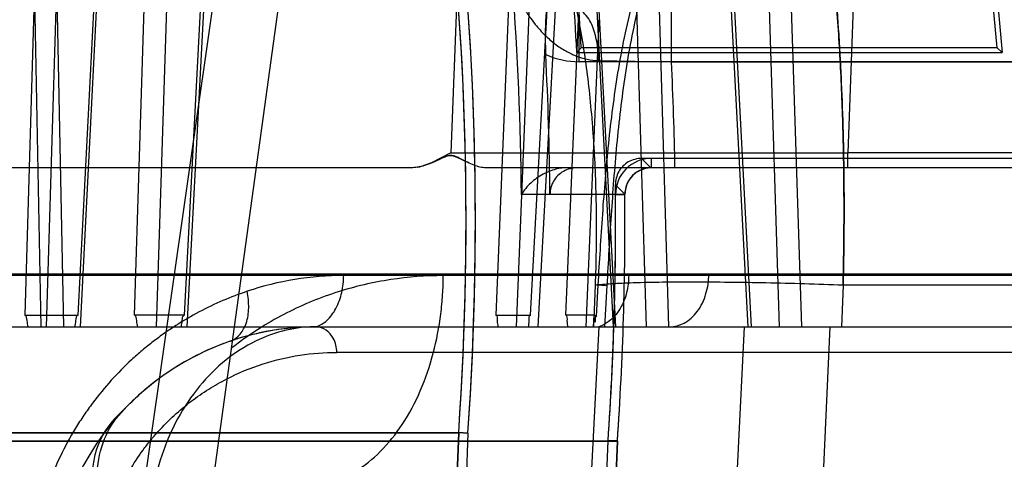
# Model space of a CAD drawing. Header units: millimetres. Extents: x 0 to 297, y 0 to 210.
# Tile 406 of 499: x 240.7682 to 240.8983, y 159.979 to 160.037. Entities that reach past the tile are written whole.
import ezdxf

# ---------------------------------------------------------------- set-up
doc = ezdxf.new("R2010")
doc.units = ezdxf.units.MM
doc.header["$LTSCALE"] = 16.335
doc.layers.get('0').update_dxf_attribs({"linetype": 'CONTINUOUS'})
for name, color, linetype in [('AXES_REF', 7, 'CONTINUOUS'), ('INTFCLR_1', 7, 'CONTINUOUS'), ('INTFCLR_144815', 7, 'CONTINUOUS'), ('INTFCLR_72935', 7, 'CONTINUOUS')]:
    doc.layers.add(name, color=color, linetype=linetype)

msp = doc.modelspace()

# ---------------------------------------------------------------- linework, layer by layer
at = {"color": 7, "linetype": 'Continuous'}
for centre, radius in [((241.4889109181, 154.7114647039), 6.787079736), ((241.4889109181, 154.7114647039), 6.7865), ((241.4889109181, 154.7114647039), 6.743039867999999), ((241.4889109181, 160.5200647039), 0.5985)]:
    msp.add_circle(centre, radius, dxfattribs=at)
for radius, start, end in [(6.72, 278.2771290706, 261.7228709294), (6.874, 113.0826918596, 346.8308908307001)]:
    msp.add_arc((241.4889109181, 154.7114647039), radius, start, end, dxfattribs=at)
at = {"layer": 'AXES_REF', "color": 9, "linetype": 'Continuous'}
msp.add_arc((241.4889109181, 154.7114647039), 6.191158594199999, 94.4118118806, 85.5881881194, dxfattribs=at)
at = {"layer": 'INTFCLR_1', "color": 6, "linetype": 'Continuous'}
for p, q in [((240.8973091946, 160.0333114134), (240.8946353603, 160.0617588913)), ((240.8952205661, 160.0620771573), (240.8979818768, 160.0326989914)), ((240.8417755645, 160.032698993), (240.8423558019, 160.0333114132)), ((240.8417755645, 160.0326989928), (240.8979818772, 160.0326989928)), ((240.8973091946, 160.0333114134), (240.8423558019, 160.0333114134)), ((240.8979818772, 160.0326989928), (240.8973091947, 160.0333114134)), ((240.9133594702, 160.0186989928), (240.8516191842, 160.0186989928)), ((240.9147152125, 160.0174647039), (240.8516191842, 160.0174647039)), ((240.8481193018, 160.0139360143), (240.8382246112, 160.0139360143)), ((240.8261591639, 159.98247797), (240.023271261, 159.98247797)), ((240.8261591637, 159.9824779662), (240.8162839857, 159.7240051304)), ((240.8273918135, 159.9824114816), (240.8175173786, 159.7239580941)), ((240.8261595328, 159.982487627), (240.8273914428, 159.9824017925)), ((240.8471314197, 159.9813507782), (240.0022990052, 159.9813507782)), ((240.809567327, 159.0304783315), (240.8458987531, 159.9814167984)), ((240.810801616, 159.0304547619), (240.8471314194, 159.9813507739)), ((240.8471336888, 159.9813837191), (240.8458964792, 159.9813838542))]:
    msp.add_line(p, q, dxfattribs=at)
at = {"layer": 'INTFCLR_1', "color": 9, "linetype": 'Continuous'}
for p, q in [((240.8421011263, 160.0314647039), (240.8421011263, 160.0384647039)), ((240.9147152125, 160.0314647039), (240.8421011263, 160.0314647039)), ((240.8516191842, 160.0174647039), (240.8516191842, 160.0186989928)), ((240.8516191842, 160.0174647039), (240.8418075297, 160.0174647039)), ((240.8468850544, 160.0139258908), (240.8481193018, 160.0139360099))]:
    msp.add_line(p, q, dxfattribs=at)
at = {"layer": 'INTFCLR_1', "color": 6, "linetype": 'Continuous'}
for centre, radius, start, end in [((240.4247152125, 160.0104647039), 0.4176526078, 3.0516590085, 7.6294468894), ((240.4247152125, 160.0104647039), 0.4182650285, 3.1312009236, 7.6294436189), ((240.4247152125, 160.0104647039), 0.402418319, 356.013443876, 7.6295226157), ((240.4247152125, 160.0104647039), 0.4036526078, 356.0148208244, 7.629522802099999), ((240.4247152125, 160.0104647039), 0.4135239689, 0.4844981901, 3.0422099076), ((240.8516191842, 160.0139647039), 0.0047342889, 89.9999982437, 180.4697368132), ((240.8516191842, 160.0139647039), 0.0035, 90.0000000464, 180.4697327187), ((240.4247152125, 160.0104647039), 0.4221840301, 356.0547102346, 0.4697326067), ((240.4247152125, 160.0104647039), 0.423418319, 356.0617423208, 0.4697326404)]:
    msp.add_arc(centre, radius, start, end, dxfattribs=at)
at = {"layer": 'INTFCLR_1', "color": 9, "linetype": 'Continuous'}
msp.add_arc((240.8420979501, 160.042361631), 0.0108968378, 245.9464141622, 270.0167003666, dxfattribs=at)
at = {"layer": 'INTFCLR_1', "color": 6, "linetype": 'Continuous'}
for points, knots in [([(240.8382509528, 160.0417064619), (240.8380895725, 160.0409247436), (240.8378241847, 160.039366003), (240.8376281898, 160.0370152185), (240.8375732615, 160.0347001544), (240.8376162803, 160.0331661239), (240.837656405, 160.0324111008)], [0, 0, 0, 0, 0.2564157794, 0.5072612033, 0.7571129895, 1, 1, 1, 1]), ([(240.8418075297, 160.0174647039), (240.8411839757, 160.0174647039), (240.8399219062, 160.0171342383), (240.8385580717, 160.0157911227), (240.8382217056, 160.014557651), (240.838224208, 160.013961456)], [0, 0, 0, 0, 0.3399642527, 0.6749491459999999, 1, 1, 1, 1])]:
    msp.add_open_spline(points, degree=3, knots=knots, dxfattribs=at)
at = {"layer": 'INTFCLR_144815', "color": 9, "linetype": 'Continuous'}
for p, q in [((240.8665299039, 160.5483959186), (240.7395885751, 159.660842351)), ((240.743396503, 159.6114791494), (240.807693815, 160.0774146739)), ((240.7709098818, 160.0682964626), (240.7688281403, 159.9979918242)), ((240.7695555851, 160.0682232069), (240.7709569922, 159.9964647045)), ((240.7717196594, 159.9964647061), (240.7738408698, 160.0682232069)), ((240.7725255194, 160.0682964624), (240.77392451, 159.9964647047)), ((240.7758750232, 159.9979918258), (240.7794944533, 160.0682964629)), ((240.7798226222, 160.0682232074), (240.7761249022, 159.9964647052)), ((240.7833173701, 159.9979918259), (240.7855667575, 160.0682964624)), ((240.7884786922, 160.0682232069), (240.7861861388, 159.9964647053)), ((240.7935847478, 160.0682964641), (240.7898991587, 159.9979918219)), ((240.7903006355, 159.9964647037), (240.7940656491, 160.0682232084)), ((240.8428477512, 160.0682232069), (240.8465699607, 159.9964647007)), ((240.843139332, 160.0682964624), (240.8468685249, 159.996464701)), ((240.8509752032, 159.9964647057), (240.8488295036, 160.0682232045)), ((240.8539419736, 159.9964647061), (240.851797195, 160.0682964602)), ((240.8644002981, 159.9964647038), (240.8606085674, 160.0682232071)), ((240.8648524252, 159.9964647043), (240.8610538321, 160.0682964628)), ((240.8662084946, 160.068223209), (240.8685253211, 159.996464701)), ((240.8691532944, 160.0682964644), (240.871469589, 159.9964647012)), ((240.8335828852, 160.0594177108), (240.8310891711, 159.997991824)), ((240.8337892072, 159.9964647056), (240.8363398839, 160.0593444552)), ((240.8356436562, 159.9979918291), (240.8384855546, 160.0499122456)), ((240.8395594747, 160.0498389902), (240.8366363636, 159.9964647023)), ((240.8260316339, 160.0428609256), (240.8251448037, 160.0194547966)), ((240.8784278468, 160.0428609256), (240.8775754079, 160.0194547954)), ((240.8403221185, 159.9979918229), (240.841983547, 160.0370939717)), ((240.8446831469, 160.0370207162), (240.8429611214, 159.9964647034)), ((240.825144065, 160.0194547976), (240.877575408, 160.0194547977)), ((240.877575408, 160.0174647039), (240.877575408, 160.0194547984)), ((240.9146766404, 160.0194547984), (240.877575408, 160.0194547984)), ((240.9839355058, 160.0174647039), (240.8297583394, 160.0174647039)), ((241.0147345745, 160.0034036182), (240.6630775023, 160.003403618)), ((241.0357329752, 160.003220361), (240.6715488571, 160.0032203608)), ((240.8486261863, 160.0032449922), (240.8592129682, 160.0034036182)), ((240.8443564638, 159.9978231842), (240.8445971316, 160.0019989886)), ((240.8443898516, 160.002006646), (240.8457861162, 160.0019233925)), ((240.8454784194, 159.9964647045), (240.8457861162, 160.0019233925)), ((240.8769544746, 160.0019598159), (240.8767542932, 159.9964647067)), ((240.9094374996, 160.0019599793), (240.8769544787, 160.0019599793)), ((239.8751081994, 159.9964647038), (241.007734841, 159.996464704)), ((240.8446616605, 159.9964647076), (240.8435830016, 159.9754747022)), ((240.9537091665, 159.9930868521), (240.8100646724, 159.9930868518))]:
    msp.add_line(p, q, dxfattribs=at)
at = {"layer": 'INTFCLR_144815', "color": 6, "linetype": 'Continuous'}
for p, q in [((240.8251448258, 160.0194547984), (240.82255932, 160.0181191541)), ((240.8251448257, 160.0194547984), (240.8225594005, 160.018118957)), ((240.82256221, 160.0181123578), (240.8238234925, 160.0186817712)), ((240.827463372, 160.0181131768), (240.8263200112, 160.0186826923)), ((240.8198920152, 160.0174647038), (240.0806815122, 160.0174647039)), ((240.8441958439, 160.0019601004), (240.8439905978, 159.9964647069)), ((240.7688281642, 159.9979918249), (240.7758750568, 159.9979918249)), ((240.7898992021, 159.9979918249), (240.7833174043, 159.9979918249)), ((240.8310891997, 159.9979918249), (240.8356436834, 159.9979918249)), ((240.8440476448, 159.9979918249), (240.8403221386, 159.9979918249)), ((240.8439913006, 159.9964647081), (240.8440469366, 159.9979919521)), ((240.8446616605, 159.9964647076), (240.8540582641, 159.9964647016)), ((240.8638633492, 159.9964647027), (240.8628606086, 159.9754647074)), ((240.8742822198, 159.9754647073), (240.8752308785, 159.9964647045))]:
    msp.add_line(p, q, dxfattribs=at)
at = {"layer": 'INTFCLR_144815', "color": 7, "linetype": 'Continuous'}
for p, q in [((240.8238534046, 160.0186957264), (240.8229771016, 160.0182908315)), ((240.8244890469, 160.0189736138), (240.8238534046, 160.0186957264)), ((240.8256952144, 160.0189744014), (240.8262922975, 160.0186966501)), ((240.8262922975, 160.0186966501), (240.82709229, 160.0182915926)), ((240.8207731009, 160.017551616), (240.8198920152, 160.0174647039))]:
    msp.add_line(p, q, dxfattribs=at)
at = {"layer": 'INTFCLR_144815', "color": 6, "linetype": 'Continuous'}
msp.add_lwpolyline([(240.8440469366, 159.9979919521), (240.8440800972, 159.9979900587), (240.8441134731, 159.9979840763), (240.8441470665, 159.9979740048), (240.8441807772, 159.9979600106), (240.8442147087, 159.9979419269), (240.8442491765, 159.997919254), (240.8442842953, 159.9978918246), (240.8443199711, 159.9978598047), (240.8443562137, 159.9978231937)], dxfattribs=at)
at = {"layer": 'INTFCLR_144815', "color": 9, "linetype": 'Continuous'}
for centre, radius, start, end in [((240.8109691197, 159.9633528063), 0.0398921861, 90.00514370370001, 108.648061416), ((240.8073532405, 159.9614647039), 0.035, 90.0000000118, 176.0000000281)]:
    msp.add_arc(centre, radius, start, end, dxfattribs=at)
for points, knots in [([(240.9088663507, 160.001959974), (240.908802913, 160.0032512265), (240.908665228, 160.0058282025), (240.908347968, 160.0109362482), (240.9076935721, 160.0196351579), (240.9066999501, 160.029387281), (240.9055922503, 160.0377387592), (240.9049858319, 160.0417948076), (240.9046252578, 160.0440714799), (240.9037428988, 160.0494369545), (240.902104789, 160.0580178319), (240.899889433, 160.0668189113), (240.8982423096, 160.072226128), (240.897172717, 160.0754938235), (240.8953058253, 160.0806242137), (240.8924696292, 160.0869606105), (240.8896800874, 160.0914660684), (240.8882536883, 160.09333212)], [0, 0, 0, 0, 0.0409634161, 0.0817682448, 0.1621610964, 0.3173623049, 0.3922819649, 0.429081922, 0.4473061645, 0.4653182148, 0.6013741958, 0.7239826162, 0.7526347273, 0.7804673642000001, 0.8329182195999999, 0.9255775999, 1, 1, 1, 1]), ([(240.86521544, 160.0883088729), (240.8657186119, 160.0873402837), (240.8664647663, 160.0857755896), (240.8674007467, 160.0835698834), (240.8688721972, 160.0797962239), (240.8709155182, 160.073276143), (240.8724619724, 160.0663986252), (240.8734016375, 160.0612836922), (240.8740056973, 160.057684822), (240.8749708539, 160.0510458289), (240.8757989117, 160.0431946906), (240.8763203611, 160.0361136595), (240.8765679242, 160.0318863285), (240.8768864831, 160.0253581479), (240.8771382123, 160.0153780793), (240.87706406, 160.0064735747), (240.8769544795, 160.0019599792)], [0, 0, 0, 0, 0.0372726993, 0.0591480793, 0.081815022, 0.1755685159, 0.2921048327, 0.3223045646, 0.3531589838, 0.4167142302, 0.5513725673, 0.6226313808, 0.6591658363, 0.6959740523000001, 0.8458220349, 1, 1, 1, 1]), ([(240.9370065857, 160.0336917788), (240.9369134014, 160.0366309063), (240.9365797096, 160.0410434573), (240.9357474, 160.0461341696), (240.935123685, 160.0490238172), (240.9340373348, 160.0533019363), (240.9322963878, 160.0581731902), (240.9299006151, 160.0627287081), (240.9283313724, 160.0652147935), (240.9266355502, 160.0675996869), (240.9247422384, 160.0698292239), (240.9226535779, 160.0718607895), (240.920447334, 160.073737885), (240.9180605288, 160.0753794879), (240.9155188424, 160.0767362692), (240.9128927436, 160.0778884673), (240.9101424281, 160.0787240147), (240.9073242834, 160.0792099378), (240.9044730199, 160.0794584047), (240.900875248, 160.0793135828), (240.8980586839, 160.0787138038), (240.8966825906, 160.0783005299)], [0, 0, 0, 0, 0.1263176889, 0.1896567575, 0.2214533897, 0.2532710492, 0.3792700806, 0.4423517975, 0.4740328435, 0.5054936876, 0.5680123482, 0.5993182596, 0.6305764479, 0.6923759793, 0.7232559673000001, 0.7542350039, 0.8154680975, 0.8460950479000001, 0.8769616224, 0.9382797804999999, 1, 1, 1, 1]), ([(240.8966825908, 160.0783005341), (240.8975059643, 160.0761351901), (240.8986918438, 160.072655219), (240.8999319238, 160.0684555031), (240.9006669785, 160.0657686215), (240.9017868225, 160.0614551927), (240.9030097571, 160.0560481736), (240.9041981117, 160.0499024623), (240.9050424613, 160.0450489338), (240.9058000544, 160.0402221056), (240.9067766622, 160.0332462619), (240.9078192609, 160.0242625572), (240.9087900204, 160.013219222), (240.9092513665, 160.0057471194), (240.9094375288, 160.001959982)], [0, 0, 0, 0, 0.0894776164, 0.1418886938, 0.1691245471, 0.1970664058, 0.3140128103, 0.3831519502, 0.4388267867, 0.5042844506, 0.5718586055, 0.7108822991, 0.8535472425, 1, 1, 1, 1]), ([(240.8959301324, 160.0767004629), (240.8972216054, 160.0770930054), (240.8998685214, 160.0776614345), (240.9032519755, 160.0777944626), (240.905935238, 160.0775539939), (240.9085918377, 160.0770862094), (240.9111859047, 160.0762854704), (240.9136637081, 160.0751829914), (240.9160669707, 160.0738831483), (240.918326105, 160.0723128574), (240.920414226, 160.0705155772), (240.9223978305, 160.0685689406), (240.9241971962, 160.0664317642), (240.9258122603, 160.0641455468), (240.9273116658, 160.0617572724), (240.9296105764, 160.0573687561), (240.9312923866, 160.0526758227), (240.9323543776, 160.0485463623), (240.9329716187, 160.045745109), (240.9338116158, 160.0407890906), (240.934160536, 160.0364886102), (240.9342884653, 160.0336186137)], [0, 0, 0, 0, 0.0605759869, 0.1208195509, 0.1511838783, 0.1813429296, 0.2417568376, 0.2723830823, 0.3029546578, 0.364270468, 0.395354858, 0.4265274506, 0.488916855, 0.5203769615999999, 0.5521029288, 0.6154045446, 0.7423768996, 0.7745526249, 0.8067629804, 0.8710742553, 1, 1, 1, 1]), ([(240.8445971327, 160.0019989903), (240.8447769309, 160.0051063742), (240.8451587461, 160.0113306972), (240.8459186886, 160.0206786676), (240.8470959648, 160.03004929), (240.8486826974, 160.0378319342), (240.8502768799, 160.0432084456), (240.8513635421, 160.0462749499), (240.8525781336, 160.0493262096), (240.8543368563, 160.0530456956), (240.8564566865, 160.0565758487), (240.858383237, 160.0592382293), (240.8604560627, 160.0617586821), (240.8627639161, 160.0640596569), (240.8653080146, 160.0660744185), (240.868006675, 160.0678761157), (240.8702037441, 160.0689637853), (240.8717181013, 160.0695374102)], [0, 0, 0, 0, 0.1216132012, 0.243647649, 0.3663864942, 0.4904425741, 0.5534431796, 0.5853358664, 0.6175277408, 0.68173217, 0.7458615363, 0.7780820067, 0.8100580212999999, 0.8733073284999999, 0.9049126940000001, 0.9367292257, 1, 1, 1, 1]), ([(240.8769544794, 160.0019599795), (240.8770321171, 160.0051544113), (240.877094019, 160.0099338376), (240.8770646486, 160.0162737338), (240.8769614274, 160.0224637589), (240.8766975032, 160.0300163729), (240.8762417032, 160.0374384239), (240.8758165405, 160.0425203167), (240.875545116, 160.045361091), (240.8751207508, 160.0494525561), (240.8743903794, 160.0553304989), (240.8731927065, 160.0626936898), (240.8722276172, 160.0673560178), (240.8717181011, 160.0695374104)], [0, 0, 0, 0, 0.1410920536, 0.2110289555, 0.2799367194, 0.4144452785, 0.5446820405, 0.6082294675, 0.6396124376, 0.6706863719, 0.7898572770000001, 0.9010878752, 1, 1, 1, 1]), ([(240.8457861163, 160.0019233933), (240.8459614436, 160.005023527), (240.8463236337, 160.0112198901), (240.8470144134, 160.0205005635), (240.8480799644, 160.0297483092), (240.8495259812, 160.0373943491), (240.8509908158, 160.0426589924), (240.8519946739, 160.04564642), (240.8531124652, 160.0486082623), (240.8547392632, 160.0522092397), (240.8567078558, 160.0556277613), (240.8585010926, 160.0582016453), (240.8604296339, 160.0606292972), (240.8625830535, 160.0628450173), (240.8649630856, 160.0647845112), (240.8674848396, 160.0665159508), (240.869544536, 160.0675617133), (240.8709656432, 160.068112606)], [0, 0, 0, 0, 0.1248651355, 0.2496005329, 0.3741910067, 0.4990542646, 0.5620229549, 0.5937827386, 0.6257619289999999, 0.6893021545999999, 0.7524559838, 0.7840722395, 0.8153727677, 0.8770772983, 0.9078185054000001, 0.9387092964, 1, 1, 1, 1]), ([(240.8384855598, 160.0499122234), (240.8393064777, 160.0477363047), (240.8401751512, 160.0449371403), (240.8410389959, 160.0415112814), (240.8415904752, 160.0391140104), (240.8424694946, 160.0346964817), (240.8432202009, 160.0294577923), (240.8436881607, 160.0247305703), (240.8439080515, 160.0219114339), (240.844187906, 160.0175609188), (240.8443983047, 160.0109058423), (240.8443080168, 160.0049680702), (240.8441958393, 160.0019599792)], [0, 0, 0, 0, 0.1436399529, 0.1805795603, 0.218231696, 0.2955572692, 0.4587139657, 0.5448233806, 0.5889339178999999, 0.6333573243, 0.8140790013, 1, 1, 1, 1]), ([(240.8241283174, 160.0032202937), (240.8218059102, 160.0032197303), (240.8171010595, 160.0028646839), (240.811316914, 160.0015155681), (240.8067786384, 159.9998739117), (240.8034129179, 159.9983343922), (240.8006911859, 159.9968075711), (240.7985674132, 159.9954285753), (240.7972237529, 159.9944717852), (240.7964204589, 159.9938553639), (240.7961312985, 159.993627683)], [0, 0, 0, 0, 0.231234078, 0.4677316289, 0.5888724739, 0.7112972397, 0.8358236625, 0.8991949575, 0.9633556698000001, 1, 1, 1, 1]), ([(240.8063149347, 159.9754747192), (240.8072680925, 159.9755136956), (240.8094501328, 159.9758684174), (240.8127502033, 159.9773460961), (240.8160237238, 159.9799810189), (240.8189112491, 159.9836090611), (240.8212446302, 159.9880276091), (240.8229164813, 159.9929544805), (240.8237382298, 159.9972563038), (240.824064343, 160.0006917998), (240.8241235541, 160.0023852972), (240.8241283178, 160.0032203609)], [0, 0, 0, 0, 0.079538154, 0.1823736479, 0.2978289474, 0.4265721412, 0.5663430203, 0.7123997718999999, 0.8588159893, 0.9303734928, 1, 1, 1, 1]), ([(240.8073532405, 159.9964647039), (240.8078667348, 159.9966345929), (240.8089151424, 159.9973061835), (240.8100683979, 159.9989212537), (240.8107951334, 160.000983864), (240.8109612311, 160.0024910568), (240.8109655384, 160.0032449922)], [0, 0, 0, 0, 0.1999424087, 0.4444223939, 0.7212887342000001, 1, 1, 1, 1]), ([(240.8486261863, 160.0032449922), (240.848621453, 160.002490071), (240.8484831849, 160.0013453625), (240.8480170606, 159.9998972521), (240.8471588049, 159.9980982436), (240.8458521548, 159.9968235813), (240.8446616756, 159.9964647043)], [0, 0, 0, 0, 0.2737097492, 0.4131826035, 0.5491941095, 1, 1, 1, 1]), ([(240.8540582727, 159.9964647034), (240.8547082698, 159.9964647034), (240.855747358, 159.9967479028), (240.8569177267, 159.9975834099), (240.8577360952, 159.9984896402), (240.8583966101, 159.999596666), (240.8590212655, 160.0012249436), (240.8592074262, 160.002541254), (240.8592129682, 160.0034036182)], [0, 0, 0, 0, 0.205179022, 0.3231819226, 0.451374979, 0.5875859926, 0.7277792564, 1, 1, 1, 1]), ([(240.8769544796, 160.0019599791), (240.8735538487, 160.0020835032), (240.8669103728, 160.0022754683), (240.8576564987, 160.0023878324), (240.8508444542, 160.0023260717), (240.8468925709, 160.0021654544), (240.845225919, 160.0020552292), (240.8445180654, 160.0019933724), (240.8441958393, 160.0019599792)], [0, 0, 0, 0, 0.31149135, 0.6083491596, 0.8471123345, 0.934966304, 0.9703461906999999, 1, 1, 1, 1]), ([(240.7982134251, 160.0011506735), (240.796036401, 160.0004161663), (240.7928148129, 159.999031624), (240.789275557, 159.9969643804), (240.7872724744, 159.9956176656), (240.7857860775, 159.9945222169), (240.7843349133, 159.9933514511), (240.782447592, 159.99168591), (240.7801983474, 159.9894147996), (240.7781417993, 159.9869192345), (240.7766147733, 159.9847767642), (240.7743701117, 159.9812878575), (240.7728497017, 159.9781148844), (240.7718974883, 159.975464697)], [0, 0, 0, 0, 0.1812991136, 0.2751287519, 0.3231422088, 0.371699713, 0.4207841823, 0.4702213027, 0.5702691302, 0.6726435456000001, 0.7250124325, 0.7777894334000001, 1, 1, 1, 1]), ([(240.7960440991, 159.994587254), (240.7970205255, 159.9949206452), (240.7981954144, 159.9965759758), (240.7984875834, 159.9989985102), (240.7983563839, 160.0004340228), (240.7982134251, 160.0011506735)], [0, 0, 0, 0, 0.420406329, 0.7022405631, 1, 1, 1, 1]), ([(240.807353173, 159.9964647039), (240.8060220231, 159.996464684), (240.8032473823, 159.9961476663), (240.7991560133, 159.994681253), (240.7952325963, 159.9921574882), (240.7917348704, 159.988651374), (240.7888750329, 159.9843546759), (240.7867897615, 159.9795400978), (240.7855234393, 159.974513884), (240.7851871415, 159.9711116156), (240.7851407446, 159.9694450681)], [0, 0, 0, 0, 0.103625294, 0.2152505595, 0.3354688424, 0.4637590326, 0.5980529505, 0.7349076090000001, 0.8702149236, 1, 1, 1, 1]), ([(240.8100646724, 159.9930868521), (240.8100473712, 159.9937259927), (240.8097414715, 159.9952659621), (240.8082546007, 159.996464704), (240.8073532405, 159.996464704)], [0, 0, 0, 0, 0.4149803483, 1, 1, 1, 1]), ([(240.7784135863, 159.9637841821), (240.7784582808, 159.9644202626), (240.7785865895, 159.9656834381), (240.7789882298, 159.9681442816), (240.7797446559, 159.9710948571), (240.7808145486, 159.9738884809), (240.7818263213, 159.9759808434), (240.7829035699, 159.977929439), (240.7841042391, 159.9797513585), (240.7854158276, 159.9814391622), (240.7867574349, 159.9830006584), (240.7885209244, 159.9847734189), (240.7907620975, 159.9866398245), (240.7930851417, 159.9882433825), (240.7962104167, 159.9900198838), (240.8002205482, 159.9916744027), (240.8051368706, 159.9928361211), (240.8084352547, 159.9930837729), (240.8100646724, 159.9930868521)], [0, 0, 0, 0, 0.0403295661, 0.08024126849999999, 0.1576250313, 0.2325070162, 0.2690202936, 0.3045528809, 0.3732772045, 0.4067303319, 0.4396992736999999, 0.5034370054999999, 0.5646164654, 0.6239156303, 0.6817237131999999, 0.7917490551, 0.8969435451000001, 1, 1, 1, 1])]:
    msp.add_open_spline(points, degree=3, knots=knots, dxfattribs=at)
at = {"layer": 'INTFCLR_144815', "color": 7, "linetype": 'Continuous'}
for points, knots in [([(240.8207730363, 160.0175516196), (240.8210874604, 160.0176095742), (240.8217478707, 160.01778871), (240.8227723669, 160.0181867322), (240.8234770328, 160.0185179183), (240.8238532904, 160.0186957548)], [0, 0, 0, 0, 0.2911740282, 0.6209901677, 1, 1, 1, 1]), ([(240.8262905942, 160.0186967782), (240.8260177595, 160.0188399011), (240.8255235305, 160.0191211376), (240.8246136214, 160.0190940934), (240.8241111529, 160.0188194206), (240.8238233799, 160.018681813)], [0, 0, 0, 0, 0.3534792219, 0.6340315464, 1, 1, 1, 1]), ([(240.8238234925, 160.0186817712), (240.8241014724, 160.0188161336), (240.8246752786, 160.0191311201), (240.8253822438, 160.0191065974), (240.8256952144, 160.0189744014)], [0, 0, 0, 0, 0.4761020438, 1, 1, 1, 1]), ([(240.8263200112, 160.0186826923), (240.8260596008, 160.0188188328), (240.8254997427, 160.0191418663), (240.8248065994, 160.0191015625), (240.8244890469, 160.0189736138)], [0, 0, 0, 0, 0.4618756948, 1, 1, 1, 1]), ([(240.8297572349, 160.0174647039), (240.8294951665, 160.017464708), (240.8289595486, 160.0175403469), (240.8281435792, 160.0178057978), (240.8272521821, 160.0182022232), (240.8266287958, 160.0185231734), (240.8262905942, 160.0186967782)], [0, 0, 0, 0, 0.2119479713, 0.4329639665, 0.6925482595, 1, 1, 1, 1]), ([(240.8225622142, 160.0181123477), (240.822239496, 160.0179777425), (240.821627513, 160.0177501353), (240.8207329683, 160.0175222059), (240.820161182, 160.0174654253), (240.8198920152, 160.0174647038)], [0, 0, 0, 0, 0.3796636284, 0.7077397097, 1, 1, 1, 1]), ([(240.807353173, 159.9964647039), (240.8051202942, 159.9964647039), (240.801732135, 159.9961389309), (240.7978819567, 159.9951931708), (240.795678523, 159.9944758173), (240.7934616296, 159.9936285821), (240.7907147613, 159.9923304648), (240.7875087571, 159.9903767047), (240.7848911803, 159.9883767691), (240.7824214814, 159.986065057), (240.7809135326, 159.9846221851), (240.7800655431, 159.983581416)], [0, 0, 0, 0, 0.2151948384, 0.325426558, 0.3816421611, 0.4384201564, 0.5540782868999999, 0.6738510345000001, 0.7997002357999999, 0.8706165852, 1, 1, 1, 1]), ([(240.7802710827, 159.9671656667), (240.7795911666, 159.9688281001), (240.7785555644, 159.9721518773), (240.7781566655, 159.9771321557), (240.7790823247, 159.98161033), (240.78061293, 159.9840872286), (240.7815240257, 159.9850835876)], [0, 0, 0, 0, 0.2853259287, 0.5489450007, 0.7855215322, 1, 1, 1, 1]), ([(240.7800655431, 159.983581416), (240.7796846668, 159.9831013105), (240.7789961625, 159.9820487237), (240.7782446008, 159.980271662), (240.777786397, 159.9782981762), (240.7776323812, 159.9761640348), (240.7777883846, 159.9739080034), (240.778242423, 159.9715718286), (240.7789793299, 159.9691995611), (240.779631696, 159.9676411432), (240.7799959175, 159.9668648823)], [0, 0, 0, 0, 0.1045510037, 0.2132178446, 0.3275438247, 0.4486092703, 0.5769211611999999, 0.7122279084, 0.8537156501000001, 1, 1, 1, 1])]:
    msp.add_open_spline(points, degree=3, knots=knots, dxfattribs=at)
msp.add_open_spline([(240.8262908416, 160.0186972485), (240.8263000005, 160.0186924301), (240.8263091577, 160.0186876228), (240.8263183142, 160.0186828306)], degree=3, dxfattribs=at)
at = {"layer": 'INTFCLR_144815', "color": 6, "linetype": 'Continuous'}
for points, knots in [([(240.7692856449, 159.9964647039), (240.7692425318, 159.9967374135), (240.7691106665, 159.9971526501), (240.7690868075, 159.9979917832), (240.7688281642, 159.9979918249)], [0, 0, 0, 0, 0.5163192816, 1, 1, 1, 1]), ([(240.775471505, 159.9964647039), (240.7755045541, 159.9967247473), (240.775624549, 159.9971385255), (240.7756076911, 159.9979918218), (240.7758750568, 159.9979918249)], [0, 0, 0, 0, 0.4950608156, 1, 1, 1, 1]), ([(240.7837475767, 159.9964647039), (240.7837087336, 159.9967248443), (240.7835766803, 159.9971391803), (240.7835859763, 159.9979918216), (240.7833174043, 159.9979918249)], [0, 0, 0, 0, 0.4947820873, 1, 1, 1, 1]), ([(240.7895251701, 159.9964647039), (240.7895570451, 159.9967370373), (240.7896750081, 159.9971425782), (240.7896464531, 159.9979917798), (240.7898992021, 159.9979918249)], [0, 0, 0, 0, 0.520347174, 1, 1, 1, 1]), ([(240.8313991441, 159.9964647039), (240.8313691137, 159.996736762), (240.8312386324, 159.997129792), (240.8313364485, 159.9979917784), (240.8310891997, 159.9979918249)], [0, 0, 0, 0, 0.5253972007, 1, 1, 1, 1]), ([(240.8353971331, 159.9964647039), (240.8354163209, 159.996724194), (240.8355326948, 159.9971177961), (240.8353869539, 159.9979918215), (240.8356436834, 159.9979918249)], [0, 0, 0, 0, 0.5033554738, 1, 1, 1, 1]), ([(240.8405996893, 159.9964647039), (240.840573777, 159.9967242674), (240.8404440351, 159.9971184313), (240.8405797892, 159.9979918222), (240.8403221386, 159.9979918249)], [0, 0, 0, 0, 0.503088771, 1, 1, 1, 1])]:
    msp.add_open_spline(points, degree=3, knots=knots, dxfattribs=at)
msp.add_open_spline([(240.8443562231, 159.9978231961), (240.8441838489, 159.998009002), (240.844198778, 159.9973360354), (240.8441816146, 159.9970831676)], degree=3, dxfattribs=at)
at = {"layer": 'INTFCLR_72935', "color": 9, "linetype": 'Continuous'}
for p, q in [((240.8542762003, 160.0314647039), (240.8542762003, 160.0384647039)), ((240.8446609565, 160.0316256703), (240.8542762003, 160.0314647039)), ((240.8542762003, 160.0314647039), (240.9147152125, 160.0314647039)), ((240.8515660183, 160.0174646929), (240.8503195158, 160.0186989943)), ((240.8468724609, 160.0152134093), (240.8481189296, 160.0139891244)), ((240.8481193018, 160.0139360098), (240.8344696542, 160.0139360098))]:
    msp.add_line(p, q, dxfattribs=at)
at = {"layer": 'INTFCLR_72935', "color": 6, "linetype": 'Continuous'}
for p, q in [((240.9005393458, 160.0186989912), (240.8503191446, 160.0186989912)), ((240.9147152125, 160.0174647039), (240.8405715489, 160.0174647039)), ((240.8516191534, 160.0174647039), (240.8515659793, 160.0174642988)), ((240.023271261, 159.98247797), (240.8261591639, 159.98247797)), ((240.8162068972, 159.7219874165), (240.8261591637, 159.9824779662)), ((240.8273914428, 159.9824017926), (240.8173949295, 159.7207531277)), ((240.8273914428, 159.9824017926), (240.8261595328, 159.9824876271)), ((240.0022990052, 159.9813507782), (240.8471314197, 159.9813507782)), ((240.8095668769, 159.0304665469), (240.845899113, 159.981426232)), ((240.8471314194, 159.9813507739), (240.810801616, 159.0304547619)), ((240.847131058, 159.981341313), (240.845899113, 159.981426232))]:
    msp.add_line(p, q, dxfattribs=at)
for centre, radius, start, end in [((240.4247152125, 160.0104647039), 0.4036526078, 356.0148208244, 8.043882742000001), ((240.4247152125, 160.0104647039), 0.402418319, 356.0134438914, 7.891264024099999), ((240.8516191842, 160.013964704), 0.0035, 90.8759614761, 180.4697326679), ((240.4247152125, 160.0104647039), 0.4221840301, 356.0547102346, 0.6444719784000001), ((240.4247152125, 160.0104647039), 0.423418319, 356.0559919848, 0.4769284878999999)]:
    msp.add_arc(centre, radius, start, end, dxfattribs=at)
at = {"layer": 'INTFCLR_72935', "color": 9, "linetype": 'Continuous'}
for centre, radius, start, end in [((240.4247152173, 160.0104647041), 0.4097518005, 0.4854006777, 4.3727929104), ((240.4247152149, 160.010464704), 0.4300739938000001, 0.9326026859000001, 2.7987974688)]:
    msp.add_arc(centre, radius, start, end, dxfattribs=at)
for points, knots in [([(240.8332742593, 160.0417064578), (240.8336487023, 160.0414184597), (240.8337040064, 160.0402376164), (240.834585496, 160.0389422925), (240.8353558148, 160.0375696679), (240.836388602, 160.0362457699), (240.8375022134, 160.0349851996), (240.8388612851, 160.0338077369), (240.8402259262, 160.0328942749), (240.842111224, 160.0319843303), (240.843636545, 160.0316424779), (240.8446609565, 160.0316256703)], [0, 0, 0, 0, 0.08825781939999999, 0.1895448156, 0.2956597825, 0.3808321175, 0.5028898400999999, 0.6093190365, 0.7159249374, 0.8085800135, 1, 1, 1, 1]), ([(240.8446609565, 160.0316256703), (240.8446476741, 160.0328907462), (240.8443649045, 160.0349117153), (240.8434072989, 160.0373695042), (240.8421507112, 160.0384647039), (240.841466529, 160.0384647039)], [0, 0, 0, 0, 0.4729041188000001, 0.744256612, 1, 1, 1, 1])]:
    msp.add_open_spline(points, degree=3, knots=knots, dxfattribs=at)
at = {"layer": 'INTFCLR_72935', "color": 6, "linetype": 'Continuous'}
for points, knots in [([(240.8503191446, 160.0186989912), (240.8497147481, 160.0186990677), (240.8484886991, 160.0183760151), (240.8471698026, 160.0170346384), (240.8468658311, 160.0158117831), (240.8468725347, 160.0152133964)], [0, 0, 0, 0, 0.3359596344, 0.6673601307, 1, 1, 1, 1]), ([(240.8405715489, 160.0174647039), (240.840044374, 160.0174647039), (240.8389058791, 160.0173132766), (240.8372209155, 160.0166467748), (240.8356446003, 160.0155274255), (240.8348024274, 160.0145036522), (240.8344696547, 160.0139503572)], [0, 0, 0, 0, 0.2159922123, 0.4650476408, 0.735463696, 1, 1, 1, 1])]:
    msp.add_open_spline(points, degree=3, knots=knots, dxfattribs=at)

doc.saveas('drawing.dxf')
